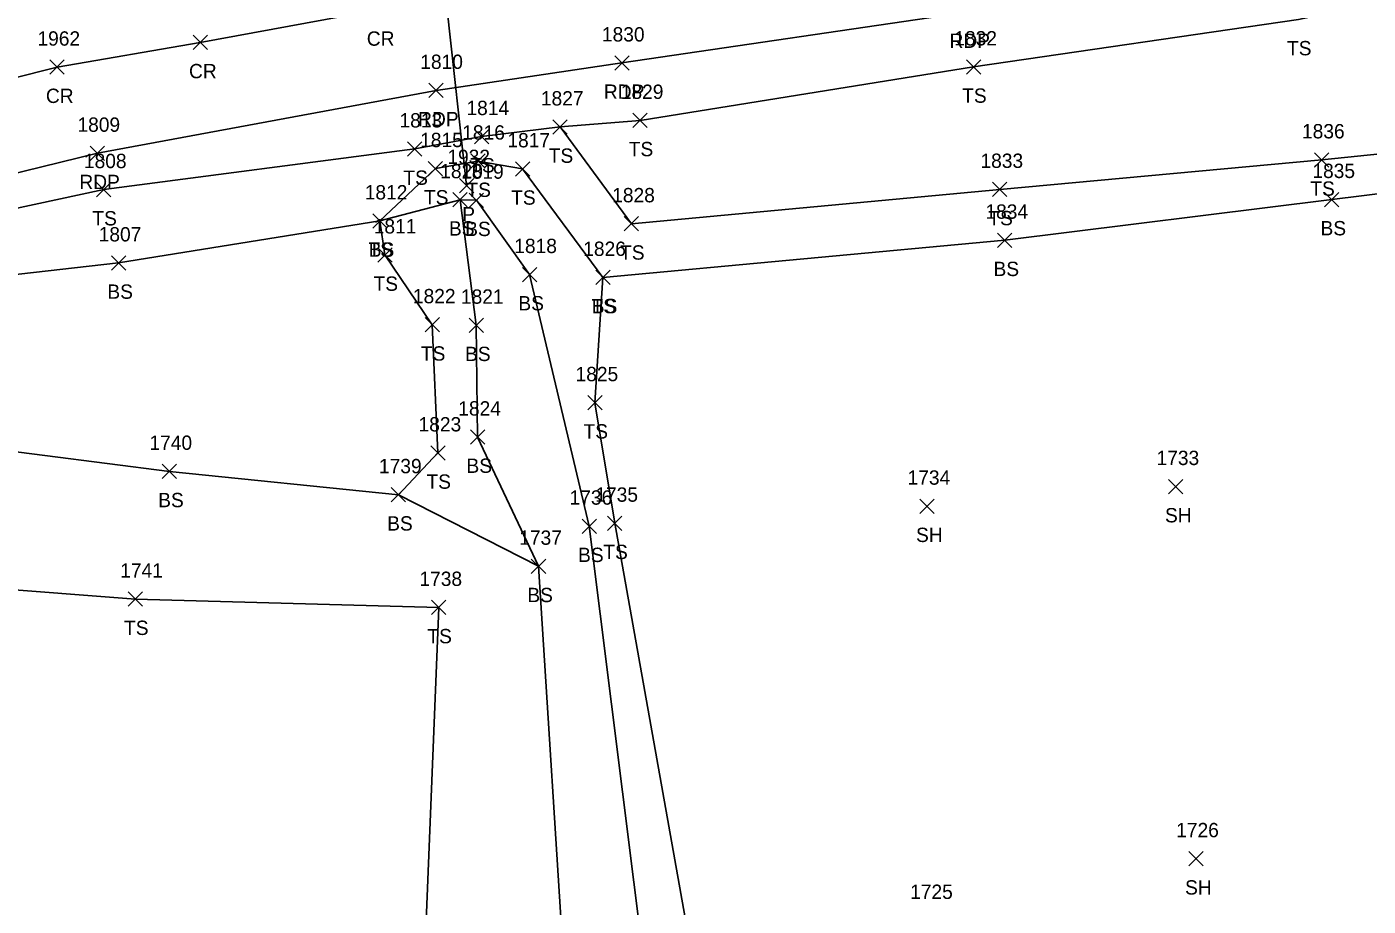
# Model space of a CAD drawing. Extents: x 1472233 to 1475777, y 540726 to 543442.
# Drawn here: x 1475192.5 to 1475379.6, y 543162.6 to 543285.3 of the extents above; entities that cross this region are included whole.
import ezdxf

# ---------------------------------------------------------------- set-up
doc = ezdxf.new("R2010")
doc.units = 0
for name, color, linetype in [('D_A', 7, 'Continuous'), ('D_I', 7, 'Continuous'), ('D_TIC', 7, 'Continuous'), ('DCP', 7, 'Continuous'), ('L_A', 7, 'Continuous'), ('L_I', 7, 'Continuous'), ('L_TIC', 7, 'Continuous'), ('LELB', 7, 'Continuous'), ('P_A', 7, 'Continuous'), ('P_I', 7, 'Continuous'), ('P_TIC', 7, 'Continuous'), ('PET', 7, 'Continuous'), ('PRC', 7, 'Continuous')]:
    doc.layers.add(name, color=color, linetype=linetype)

msp = doc.modelspace()

# ---------------------------------------------------------------- linework, layer by layer
at = {"layer": 'D_TIC'}
for points in [[(1475252.84, 543262.18), (1475254.84, 543264.18)], [(1475254.84, 543262.18), (1475252.84, 543264.18)]]:
    msp.add_lwpolyline(points, dxfattribs=at)
at = {"layer": 'DCP'}
msp.add_lwpolyline([(1475248.33, 543313.1), (1475253.84, 543263.18)], dxfattribs=at)
at = {"layer": 'L_TIC'}
for points in [[(1475323.55, 543278.73), (1475325.55, 543280.73)], [(1475325.55, 543278.73), (1475323.55, 543280.73)], [(1475265.88, 543270.35), (1475267.88, 543272.35)], [(1475267.88, 543270.35), (1475265.88, 543272.35)], [(1475265.88, 543270.35), (1475267.88, 543272.35)], [(1475267.88, 543270.35), (1475265.88, 543272.35)], [(1475277.04, 543271.27), (1475279.04, 543273.27)], [(1475279.04, 543271.27), (1475277.04, 543273.27)], [(1475254.93, 543269.01), (1475256.93, 543271.01)], [(1475256.93, 543269.01), (1475254.93, 543271.01)], [(1475245.6, 543267.28), (1475247.6, 543269.28)], [(1475247.6, 543267.28), (1475245.6, 543269.28)], [(1475372.11, 543265.76), (1475374.11, 543267.76)], [(1475374.11, 543265.76), (1475372.11, 543267.76)], [(1475248.47, 543264.54), (1475250.47, 543266.54)], [(1475250.47, 543264.54), (1475248.47, 543266.54)], [(1475254.4, 543265.59), (1475256.4, 543267.59)], [(1475256.4, 543265.59), (1475254.4, 543267.59)], [(1475260.64, 543264.51), (1475262.64, 543266.51)], [(1475262.64, 543264.51), (1475260.64, 543266.51)], [(1475202.22, 543261.61), (1475204.22, 543263.61)], [(1475204.22, 543261.61), (1475202.22, 543263.61)], [(1475251.93, 543260.2), (1475253.93, 543262.2)], [(1475253.93, 543260.2), (1475251.93, 543262.2)], [(1475251.93, 543260.2), (1475253.93, 543262.2)], [(1475253.93, 543260.2), (1475251.93, 543262.2)], [(1475254.19, 543260.13), (1475256.19, 543262.13)], [(1475256.19, 543260.13), (1475254.19, 543262.13)], [(1475327.2, 543261.64), (1475329.2, 543263.64)], [(1475329.2, 543261.64), (1475327.2, 543263.64)], [(1475373.5, 543260.23), (1475375.5, 543262.23)], [(1475375.5, 543260.23), (1475373.5, 543262.23)], [(1475240.74, 543257.24), (1475242.74, 543259.24)], [(1475242.74, 543257.24), (1475240.74, 543259.24)], [(1475240.74, 543257.24), (1475242.74, 543259.24)], [(1475242.74, 543257.24), (1475240.74, 543259.24)], [(1475275.83, 543256.84), (1475277.83, 543258.84)], [(1475277.83, 543256.84), (1475275.83, 543258.84)], [(1475327.89, 543254.55), (1475329.89, 543256.55)], [(1475329.89, 543254.55), (1475327.89, 543256.55)], [(1475204.28, 543251.38), (1475206.28, 543253.38)], [(1475206.28, 543251.38), (1475204.28, 543253.38)], [(1475241.44, 543252.49), (1475243.44, 543254.49)], [(1475243.44, 543252.49), (1475241.44, 543254.49)], [(1475261.61, 543249.76), (1475263.61, 543251.76)], [(1475263.61, 543249.76), (1475261.61, 543251.76)], [(1475271.85, 543249.36), (1475273.85, 543251.36)], [(1475273.85, 543249.36), (1475271.85, 543251.36)], [(1475271.85, 543249.36), (1475273.85, 543251.36)], [(1475273.85, 543249.36), (1475271.85, 543251.36)], [(1475271.85, 543249.36), (1475273.85, 543251.36)], [(1475273.85, 543249.36), (1475271.85, 543251.36)], [(1475248.04, 543242.75), (1475250.04, 543244.75)], [(1475250.04, 543242.75), (1475248.04, 543244.75)], [(1475254.17, 543242.69), (1475256.17, 543244.69)], [(1475256.17, 543242.69), (1475254.17, 543244.69)], [(1475270.73, 543231.88), (1475272.73, 543233.88)], [(1475272.73, 543231.88), (1475270.73, 543233.88)], [(1475254.37, 543227.09), (1475256.37, 543229.09)], [(1475256.37, 543227.09), (1475254.37, 543229.09)], [(1475254.37, 543227.09), (1475256.37, 543229.09)], [(1475256.37, 543227.09), (1475254.37, 543229.09)], [(1475248.83, 543224.87), (1475250.83, 543226.87)], [(1475250.83, 543224.87), (1475248.83, 543226.87)], [(1475211.37, 543222.3), (1475213.37, 543224.3)], [(1475213.37, 543222.3), (1475211.37, 543224.3)], [(1475243.31, 543219.04), (1475245.31, 543221.04)], [(1475245.31, 543219.04), (1475243.31, 543221.04)], [(1475351.76, 543220.18), (1475353.76, 543222.18)], [(1475353.76, 543220.18), (1475351.76, 543222.18)], [(1475317.03, 543217.44), (1475319.03, 543219.44)], [(1475319.03, 543217.44), (1475317.03, 543219.44)], [(1475269.93, 543214.65), (1475271.93, 543216.65)], [(1475271.93, 543214.65), (1475269.93, 543216.65)], [(1475273.49, 543215.06), (1475275.49, 543217.06)], [(1475275.49, 543215.06), (1475273.49, 543217.06)], [(1475262.86, 543209.05), (1475264.86, 543211.05)], [(1475264.86, 543209.05), (1475262.86, 543211.05)], [(1475206.64, 543204.47), (1475208.64, 543206.47)], [(1475208.64, 543204.47), (1475206.64, 543206.47)], [(1475248.95, 543203.31), (1475250.95, 543205.31)], [(1475250.95, 543203.31), (1475248.95, 543205.31)], [(1475354.56, 543168.25), (1475356.56, 543170.25)], [(1475356.56, 543168.25), (1475354.56, 543170.25)]]:
    msp.add_lwpolyline(points, dxfattribs=at)
at = {"layer": 'LELB'}
for points in [[(1475154.58, 543252.15), (1475203.22, 543262.61), (1475246.6, 543268.28), (1475255.93, 543270.01), (1475266.88, 543271.35), (1475278.04, 543272.27), (1475324.55, 543279.73), (1475369.86, 543286.35), (1475414.45, 543295.77), (1475466.95, 543301.49)], [(1475266.88, 543271.35), (1475276.83, 543257.84), (1475328.2, 543262.64), (1475373.11, 543266.76), (1475418.79, 543271.46), (1475468.37, 543276.33)], [(1475272.85, 543250.36), (1475328.89, 543255.55), (1475374.5, 543261.23), (1475420.04, 543266.84), (1475468.48, 543271.91)], [(1475242.44, 543253.49), (1475241.74, 543258.24), (1475249.47, 543265.54), (1475255.4, 543266.59), (1475261.64, 543265.51), (1475272.85, 543250.36)], [(1475357.79, 542598.07), (1475337.62, 542645.37), (1475320.89, 542687.95), (1475305.38, 542735.27), (1475286.48, 542775.3), (1475263.86, 542825.53), (1475247.78, 542864.98), (1475221.45, 542921), (1475204.55, 542963.46), (1475185.95, 543014.43), (1475167.08, 543062.79), (1475146.02, 543122.64), (1475125.78, 543159.9), (1475115.12, 543181.67), (1475104, 543206.85), (1475117.79, 543217.06), (1475138.26, 543230.93), (1475159.43, 543247.18), (1475205.28, 543252.38), (1475241.74, 543258.24), (1475252.93, 543261.2)], [(1475637.4, 542862.19), (1475558.97, 542854.37), (1475522.58, 542847.01), (1475462.12, 542840.67), (1475427.68, 542835.08), (1475387.91, 542828.86), (1475376.04, 542829.87), (1475372.73, 542845.33), (1475367.24, 542869.75), (1475360.58, 542900.86), (1475350.02, 542943.33), (1475343.16, 542983.21), (1475336.52, 543023.98), (1475293.88, 543048.79), (1475288.8, 543104.08), (1475278.69, 543153.76), (1475270.93, 543215.65), (1475262.61, 543250.76), (1475255.19, 543261.13), (1475252.93, 543261.2), (1475255.17, 543243.69), (1475255.37, 543228.09)], [(1475249.04, 543243.75), (1475242.44, 543253.49)], [(1475271.73, 543232.88), (1475272.85, 543250.36)], [(1475249.04, 543243.75), (1475249.83, 543225.87)], [(1475274.49, 543216.06), (1475271.73, 543232.88)], [(1475351.79, 542648.85), (1475354.21, 542700.68), (1475359.1, 542754.23), (1475365.39, 542809), (1475353.96, 542862.01), (1475341.44, 542908.94), (1475326.71, 542945.92), (1475320.21, 542980.33), (1475313.2, 543006.73), (1475301.5, 543020.23), (1475276.06, 543044.38), (1475278.13, 543102.62), (1475267.62, 543150.84), (1475263.86, 543210.05), (1475244.31, 543220.04), (1475212.37, 543223.3), (1475177.58, 543227.73), (1475145.13, 543221.3), (1475130.45, 543212.37)], [(1475255.37, 543228.09), (1475263.86, 543210.05)], [(1475249.83, 543225.87), (1475244.31, 543220.04)], [(1475634.87, 542874.57), (1475554.98, 542871.91), (1475517.29, 542864.4), (1475459.45, 542859.45), (1475423.85, 542850.23), (1475393.53, 542836.58), (1475384.73, 542853.99), (1475376.54, 542871.34), (1475366.7, 542903.6), (1475357.98, 542945.38), (1475351.35, 542984.74), (1475343.94, 543023.57), (1475303.71, 543049.95), (1475295.55, 543104.95), (1475285.39, 543155.02), (1475274.49, 543216.06)], [(1475260.95, 543099.97), (1475247.67, 543147.9), (1475249.95, 543204.31), (1475207.64, 543205.47), (1475145.47, 543210.28), (1475133.24, 543194.28), (1475145.38, 543174.94)]]:
    msp.add_lwpolyline(points, dxfattribs=at)
at = {"layer": 'P_TIC'}
for points in [[(1475215.67, 543282.15), (1475217.67, 543284.15)], [(1475217.67, 543282.15), (1475215.67, 543284.15)], [(1475274.49, 543279.28), (1475276.49, 543281.28)], [(1475276.49, 543279.28), (1475274.49, 543281.28)], [(1475195.71, 543278.7), (1475197.71, 543280.7)], [(1475197.71, 543278.7), (1475195.71, 543280.7)], [(1475248.58, 543275.45), (1475250.58, 543277.45)], [(1475250.58, 543275.45), (1475248.58, 543277.45)], [(1475201.33, 543266.68), (1475203.33, 543268.68)], [(1475203.33, 543266.68), (1475201.33, 543268.68)]]:
    msp.add_lwpolyline(points, dxfattribs=at)
at = {"layer": 'PET'}
msp.add_lwpolyline([(1475087.91, 543220.85), (1475087.19, 543228.55), (1475096.96, 543238.31), (1475120.81, 543245.65), (1475153.05, 543255.59), (1475202.33, 543267.68), (1475249.58, 543276.45), (1475275.49, 543280.28), (1475323.7, 543287.39), (1475369.23, 543294.1), (1475413.44, 543300.77), (1475466.08, 543307.86)], dxfattribs=at)
at = {"layer": 'PRC'}
msp.add_lwpolyline([(1475464.44, 543319.89), (1475419.21, 543313.59), (1475369.27, 543306.33), (1475316.91, 543299.68), (1475277.43, 543293.25), (1475241.48, 543287.69), (1475216.67, 543283.15), (1475196.71, 543279.7), (1475164.53, 543271.59), (1475122.11, 543258.81), (1475079.2, 543242.94)], dxfattribs=at)

# ---------------------------------------------------------------- texts
at = {"layer": 'D_A'}
msp.add_text('P', height=2, dxfattribs=at).set_placement((1475253.22, 543258.18))
at = {"layer": 'D_I'}
msp.add_text('1932', height=2, dxfattribs=at).set_placement((1475251.15, 543266.18))
at = {"layer": 'L_A'}
for s, p in [('TS', (1475368.27, 543281.35)), ('TS', (1475322.96, 543274.73)), ('TS', (1475265.29, 543266.35)), ('TS', (1475265.29, 543266.35)), ('TS', (1475276.45, 543267.27)), ('TS', (1475254.34, 543265.01)), ('TS', (1475245.01, 543263.28)), ('TS', (1475247.88, 543260.54)), ('TS', (1475253.81, 543261.59)), ('TS', (1475260.05, 543260.51)), ('TS', (1475371.52, 543261.76)), ('TS', (1475201.63, 543257.61)), ('TS', (1475326.61, 543257.64)), ('BS', (1475251.37, 543256.2)), ('BS', (1475251.37, 543256.2)), ('BS', (1475253.63, 543256.13)), ('BS', (1475372.94, 543256.23)), ('TS', (1475240.15, 543253.24)), ('BS', (1475240.18, 543253.24)), ('TS', (1475275.24, 543252.84)), ('BS', (1475327.33, 543250.55)), ('BS', (1475203.72, 543247.38)), ('TS', (1475240.85, 543248.49)), ('BS', (1475261.05, 543245.76)), ('TS', (1475271.26, 543245.36)), ('TS', (1475271.26, 543245.36)), ('BS', (1475271.29, 543245.36)), ('TS', (1475247.45, 543238.75)), ('BS', (1475253.61, 543238.69)), ('TS', (1475270.14, 543227.88)), ('BS', (1475253.81, 543223.09)), ('BS', (1475253.81, 543223.09)), ('TS', (1475248.23, 543220.87)), ('BS', (1475210.81, 543218.3)), ('SH', (1475351.25, 543216.18)), ('BS', (1475242.75, 543215.04)), ('SH', (1475316.52, 543213.44)), ('BS', (1475269.38, 543210.65)), ('TS', (1475272.9, 543211.06)), ('BS', (1475262.3, 543205.05)), ('TS', (1475206.05, 543200.47)), ('TS', (1475248.36, 543199.31)), ('SH', (1475354.05, 543164.25))]:
    msp.add_text(s, height=2, dxfattribs=at).set_placement(p)
at = {"layer": 'L_I'}
for s, p in [('1832', (1475321.86, 543282.73)), ('1829', (1475275.34, 543275.27)), ('1827', (1475264.19, 543274.35)), ('1827', (1475264.19, 543274.35)), ('1814', (1475253.81, 543273.01)), ('1813', (1475244.47, 543271.28)), ('1816', (1475253.22, 543269.59)), ('1836', (1475370.36, 543269.76)), ('1815', (1475247.35, 543268.54)), ('1817', (1475259.52, 543268.51)), ('1808', (1475200.45, 543265.61)), ('1820', (1475250.15, 543264.2)), ('1820', (1475250.15, 543264.2)), ('1819', (1475253.06, 543264.13)), ('1833', (1475325.51, 543265.64)), ('1835', (1475371.81, 543264.23)), ('1812', (1475239.62, 543261.24)), ('1812', (1475239.62, 543261.24)), ('1828', (1475274.14, 543260.84)), ('1834', (1475326.2, 543258.55)), ('1811', (1475240.88, 543256.49)), ('1807', (1475202.51, 543255.38)), ('1818', (1475260.48, 543253.76)), ('1826', (1475270.1, 543253.36)), ('1826', (1475270.1, 543253.36)), ('1826', (1475270.1, 543253.36)), ('1822', (1475246.34, 543246.75)), ('1821', (1475253.04, 543246.69)), ('1825', (1475269.03, 543235.88)), ('1824', (1475252.67, 543231.09)), ('1824', (1475252.67, 543231.09)), ('1823', (1475247.13, 543228.87)), ('1740', (1475209.59, 543226.3)), ('1739', (1475241.61, 543223.04)), ('1733', (1475350.07, 543224.18)), ('1734', (1475315.34, 543221.44)), ('1735', (1475271.79, 543219.06)), ('1736', (1475268.19, 543218.65)), ('1737', (1475261.17, 543213.05)), ('1741', (1475205.51, 543208.47)), ('1738', (1475247.25, 543207.31)), ('1726', (1475352.81, 543172.25)), ('1725', (1475315.7, 543163.64))]:
    msp.add_text(s, height=2, dxfattribs=at).set_placement(p)
at = {"layer": 'P_A'}
for s, p in [('CR', (1475239.91, 543282.69)), ('RDP', (1475321.19, 543282.39)), ('CR', (1475215.11, 543278.15)), ('RDP', (1475272.98, 543275.28)), ('CR', (1475195.15, 543274.7)), ('RDP', (1475247.07, 543271.45)), ('RDP', (1475199.82, 543262.68))]:
    msp.add_text(s, height=2, dxfattribs=at).set_placement(p)
at = {"layer": 'P_I'}
for s, p in [('1962', (1475193.97, 543282.7)), ('1830', (1475272.71, 543283.28)), ('1810', (1475247.37, 543279.45)), ('1809', (1475199.55, 543270.68))]:
    msp.add_text(s, height=2, dxfattribs=at).set_placement(p)

doc.saveas('drawing.dxf')
